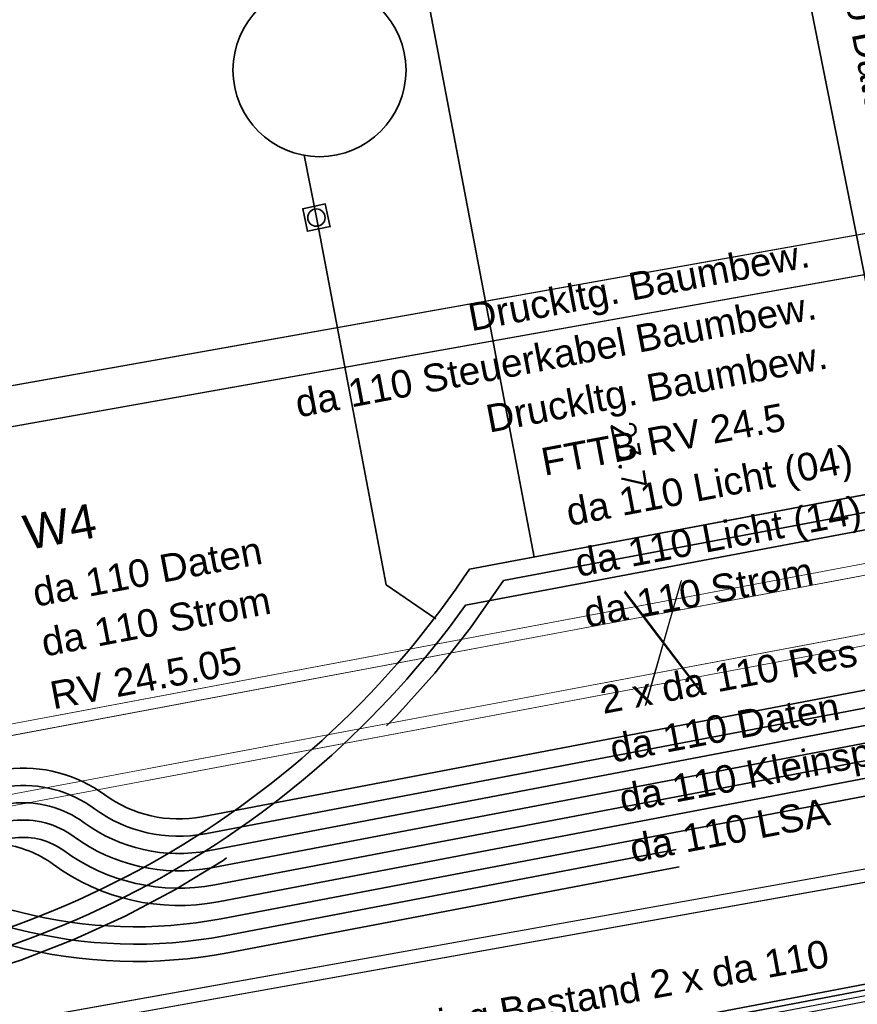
# Model space of a CAD drawing. Header units: metres. Extents: x -502 to 161, y -108 to 174.
# Tile 384 of 656: x -138 to -131, y -28 to -20. Entities that reach past the tile are written whole.
import ezdxf

# ---------------------------------------------------------------- set-up
doc = ezdxf.new("R2010")
doc.units = ezdxf.units.M
doc.header["$LTSCALE"] = 0.1
for name, pattern in [('125', [101.6, 100.001, -1.599]), ('237', [93, 75, -18]), ('239', [93, 75, -18])]:
    doc.linetypes.add(name, pattern=pattern)
for name, color, linetype in [('BRI31-005.05-5p02-Koordinierung Lageplan 4. BA ZOB West 2022-06-15', 7, 'Continuous'), ('BRI31-005.06-5f07-Koordinierung Lageplan 4. BA ZOB Fernbusbahnh', 7, 'Continuous'), ('BRI31-005.07-5f08-Koordinierung Lageplan 4. BA Radstation - Seeterrasse 2023-05-31', 7, 'Continuous'), ('BRI32-005.02-5f05-Koordinierung Schemaplan 4 BA ZOB Teilbereich', 7, 'Continuous'), ('BRI32-005.03-5f06-Koordinierung Schemaplan 4 BA ZOB Teilbereich 2 Ost - Bahnhofsallee 2023-01-21', 7, 'Continuous')]:
    doc.layers.add(name, color=color, linetype=linetype)
doc.styles.add('Arial', font='arial.ttf')
doc.styles.add('Txt', font='txt_____.ttf')

msp = doc.modelspace()

# ---------------------------------------------------------------- linework, layer by layer
at = {"layer": 'BRI31-005.05-5p02-Koordinierung Lageplan 4. BA ZOB West 2022-06-15', "color": 142, "linetype": 'Continuous', "lineweight": 35, "true_color": 0x0099cc, "transparency": 33554687}
for p, q in [((-133.5385, -24.2384), (-135.1346, -15.8503)), ((-130.3106, -23.6302), (-131.5388, -17.4834)), ((-135.5299, -20.7571), (-135.4244, -21.297))]:
    msp.add_line(p, q, dxfattribs=at)
at = {"layer": 'BRI31-005.05-5p02-Koordinierung Lageplan 4. BA ZOB West 2022-06-15', "color": 250, "linetype": 'Continuous', "lineweight": 25, "true_color": 0x333333, "transparency": 33554687}
for p, q in [((-140.1025, -23.115), (-104.8439, -16.8267)), ((-140.041, -23.4596), (-104.7824, -17.1713))]:
    msp.add_line(p, q, dxfattribs=at)
at = {"layer": 'BRI31-005.05-5p02-Koordinierung Lageplan 4. BA ZOB West 2022-06-15', "color": 7, "linetype": 'Continuous', "lineweight": 18, "transparency": 33554687}
for p, q in [((-155.2808, -28.92), (-106.6067, -19.7681)), ((-155.2808, -28.92), (-106.6067, -19.7681)), ((-155.2053, -29.0075), (-106.6454, -19.8771)), ((-155.2053, -29.0075), (-106.6454, -19.8771)), ((-155.1129, -29.4989), (-106.553, -20.3685)), ((-155.1515, -29.6079), (-106.4774, -20.456)), ((-155.1515, -29.6079), (-106.4774, -20.456)), ((-132.5664, -25.514), (-132.2598, -24.4388)), ((-132.7512, -24.5312), (-132.075, -25.4216))]:
    msp.add_line(p, q, dxfattribs=at)
at = {"layer": 'BRI31-005.05-5p02-Koordinierung Lageplan 4. BA ZOB West 2022-06-15', "color": 7, "linetype": 'Continuous', "lineweight": 25, "transparency": 33554687}
for p, q in [((-132.5718, -25.5235), (-132.2652, -24.4483)), ((-132.7566, -24.5407), (-132.0804, -25.4311))]:
    msp.add_line(p, q, dxfattribs=at)
at = {"layer": 'BRI31-005.05-5p02-Koordinierung Lageplan 4. BA ZOB West 2022-06-15', "color": 7, "linetype": '125', "lineweight": 18, "transparency": 33554687}
for p, q in [((-132.5664, -25.514), (-132.2598, -24.4388)), ((-132.7512, -24.5312), (-132.075, -25.4216))]:
    msp.add_line(p, q, dxfattribs=at)
at = {"layer": 'BRI31-005.05-5p02-Koordinierung Lageplan 4. BA ZOB West 2022-06-15', "color": 6, "linetype": 'Continuous', "lineweight": 25, "true_color": 0xff00ff, "transparency": 33554687, "flags": 128}
for points in [[(-12.8197, -7.1584), (-13.0948, -7.1684), (-17.6753, -7.3484), (-25.0233, -7.7685), (-29.4119, -8.0888), (-36.588, -9.7298), (-36.8022, -9.7791), (-48.761, -11.229), (-54.8582, -12.3594), (-60.5568, -13.5195), (-72.2392, -15.9794), (-83.9386, -18.0493), (-95.7552, -20.2994), (-107.5641, -22.6294), (-119.3715, -24.8394), (-124.8625, -26.009), (-126.093, -26.1489), (-127.2478, -26.3291), (-138.8097, -28.3993), (-150.5411, -30.6494), (-156.6329, -31.8278), (-162.3974, -31.1788), (-174.3003, -29.339)], [(-174.3171, -29.4477), (-162.412, -31.2879), (-156.6285, -31.939), (-150.5203, -30.7574), (-138.7897, -28.5075), (-127.2296, -26.4376), (-126.0783, -26.2579), (-124.8448, -26.1177), (-119.3499, -24.9473), (-107.5433, -22.7374), (-95.7342, -20.4074), (-83.9188, -18.1575), (-72.2182, -16.0874), (-60.5345, -13.6272), (-54.8372, -12.4674), (-48.7444, -11.3378), (-36.7832, -9.8876), (-36.5634, -9.837), (-29.3955, -8.1979), (-25.0161, -7.8783), (-17.67, -7.4583), (-13.0906, -7.2783), (-12.8157, -7.2683)]]:
    msp.add_lwpolyline(points, dxfattribs=at)
at = {"layer": 'BRI31-005.05-5p02-Koordinierung Lageplan 4. BA ZOB West 2022-06-15', "color": 190, "linetype": 'Continuous', "lineweight": 35, "true_color": 0x7f00ff, "transparency": 33554687, "flags": 128}
for points in [[(-55.7007, -13.3634), (-59.4327, -13.9934), (-61.4087, -14.3464), (-62.2647, -14.4984), (-62.6667, -14.5974), (-62.8907, -14.7334), (-63.5967, -15.2334), (-64.4177, -15.8004), (-64.8657, -15.8864), (-69.7037, -16.7484), (-75.4637, -17.6884), (-81.7337, -18.6534), (-88.9077, -20.0034), (-93.6827, -20.7334), (-98.9647, -21.6334), (-104.5957, -22.9234), (-121.8907, -26.2934), (-126.8117, -27.2034), (-150.4477, -31.7134), (-157.1307, -33.0134), (-162.7687, -32.1234), (-174.7807, -30.4434), (-178.1477, -29.6134), (-179.1357, -29.4334)], [(-93.6747, -20.7824), (-98.9547, -21.6824), (-104.5847, -22.9724), (-121.8807, -26.3424), (-126.8027, -27.2524), (-150.4387, -31.7624), (-150.7407, -31.8214), (-157.1297, -33.0644), (-162.7757, -32.1724), (-174.7877, -30.4934), (-178.1567, -29.6624), (-179.1357, -29.4844)]]:
    msp.add_lwpolyline(points, dxfattribs=at)
at = {"layer": 'BRI31-005.05-5p02-Koordinierung Lageplan 4. BA ZOB West 2022-06-15', "color": 7, "linetype": '239', "lineweight": 18, "transparency": 33554687, "flags": 128}
for points in [[(-155.1515, -29.6079), (-106.4774, -20.456), (-106.6067, -19.7681), (-155.2808, -28.92)], [(-155.1129, -29.4989), (-130.3279, -24.8387), (-106.553, -20.3685), (-106.6454, -19.8771), (-155.2053, -29.0075)]]:
    msp.add_lwpolyline(points, dxfattribs=at)
at = {"layer": 'BRI31-005.05-5p02-Koordinierung Lageplan 4. BA ZOB West 2022-06-15', "color": 250, "linetype": 'Continuous', "lineweight": 25, "true_color": 0x333333, "transparency": 33554687, "flags": 128}
for points in [[(-93.6667, -20.8314), (-98.9447, -21.7314), (-104.5737, -23.0214), (-121.8707, -26.3914), (-126.7937, -27.3014), (-150.4297, -31.8114), (-150.7307, -31.8704), (-157.1287, -33.1154), (-162.7827, -32.2214), (-174.7947, -30.5434), (-178.1657, -29.7114), (-179.1357, -29.5354)], [(-93.6587, -20.8804), (-98.9347, -21.7804), (-104.5627, -23.0704), (-121.8607, -26.4404), (-126.7847, -27.3504), (-150.4207, -31.8604), (-150.7207, -31.9194), (-157.1277, -33.1664), (-162.7897, -32.2704), (-174.8017, -30.5934), (-178.1747, -29.7604), (-179.1357, -29.5864)]]:
    msp.add_lwpolyline(points, dxfattribs=at)
at = {"layer": 'BRI31-005.05-5p02-Koordinierung Lageplan 4. BA ZOB West 2022-06-15', "color": 116, "linetype": 'Continuous', "lineweight": 13, "true_color": 0x007f3f, "transparency": 33554687, "flags": 128}
for points in [[(-150.4307, -31.8114), (-126.7937, -27.3014), (-121.8697, -26.3914), (-104.5727, -23.0214), (-98.8977, -21.7234), (-93.6667, -20.8304)], [(-150.4217, -31.8604), (-126.7847, -27.3504), (-121.8597, -26.4404), (-104.5617, -23.0704), (-98.9347, -21.7804), (-93.6587, -20.8794)]]:
    msp.add_lwpolyline(points, dxfattribs=at)
at = {"layer": 'BRI31-005.05-5p02-Koordinierung Lageplan 4. BA ZOB West 2022-06-15', "color": 142, "linetype": 'Continuous', "lineweight": 35, "true_color": 0x0099cc, "transparency": 33554687, "flags": 128}
for points in [[(-135.3061, -21.3746), (-135.5019, -21.4153), (-135.5426, -21.2194), (-135.3468, -21.1788), (-135.3051, -21.3793)], [(-134.3909, -24.7718), (-134.8188, -24.4796), (-135.4244, -21.297)]]:
    msp.add_lwpolyline(points, dxfattribs=at)
msp.add_lwpolyline([(-123.0981, -22.2712), (-134.0987, -24.3439), (-134.1492, -24.4178, -0.236691), (-140.4199, -27.8991), (-143.6902, -28.0365, -0.083182), (-145.5366, -27.8064), (-158.3657, -23.9782, 0.222583), (-161.0872, -24.384, -0.093317), (-163.1814, -25.2694), (-163.4296, -24.7696)], format="xyb", dxfattribs=at)
at = {"layer": 'BRI31-005.05-5p02-Koordinierung Lageplan 4. BA ZOB West 2022-06-15', "color": 190, "linetype": 'Continuous', "lineweight": 35, "true_color": 0x7f00ff, "transparency": 33554687, "flags": 128}
for points in [[(-138.7039, -26.4434, 0.088199), (-138.3958, -26.3279, -0.105021), (-138.086, -26.2234, -0.189314), (-137.3461, -26.4187), (-137.3461, -26.4187, 0.208112), (-136.3886, -26.6348), (-136.3886, -26.6348), (-130.2075, -25.4562, 0.414214), (-129.4125, -24.2866), (-129.7951, -22.2801)], [(-138.7039, -26.4434), (-138.0687, -26.3724), (-138.0687, -26.3724, -0.189315), (-137.4347, -26.5397), (-137.4347, -26.5397), (-137.4347, -26.5397, 0.208114), (-136.3605, -26.7822), (-136.3605, -26.7822), (-130.0341, -25.5758), (-130.0341, -25.5758, 0.0374), (-129.13, -25.3322), (-129.13, -25.3322, -0.037418), (-128.0956, -25.0535), (-126.6539, -24.7786), (-126.6539, -24.7786, 0.076344), (-125.1374, -24.2407), (-125.1374, -24.2407, -0.045343), (-123.2306, -23.4287), (-123.2306, -23.4287, -0.052476), (-122.6289, -23.3023), (-122.6289, -23.3023), (-121.7688, -23.214)]]:
    msp.add_lwpolyline(points, format="xyb", dxfattribs=at)
at = {"layer": 'BRI31-005.05-5p02-Koordinierung Lageplan 4. BA ZOB West 2022-06-15', "color": 35, "linetype": '237', "lineweight": 35, "true_color": 0x99724c, "transparency": 33554687, "flags": 128}
msp.add_lwpolyline([(-143.4229, -28.4186), (-142.7708, -28.2982), (-140.4073, -28.1989, 0.242281), (-133.804, -24.441), (-123.0672, -22.418)], format="xyb", dxfattribs=at)
at = {"layer": 'BRI31-005.05-5p02-Koordinierung Lageplan 4. BA ZOB West 2022-06-15', "color": 5, "linetype": 'Continuous', "lineweight": 35, "true_color": 0x0000ff, "transparency": 33554687, "flags": 128}
msp.add_lwpolyline([(-123.0363, -22.5649), (-134.1325, -24.6556, -0.230644), (-140.4136, -28.049), (-143.6839, -28.1864, -0.083182), (-145.5795, -27.9501), (-158.4086, -24.1219, 0.222584), (-161.0042, -24.509, -0.105774), (-163.4545, -25.4743), (-182.7837, -28.6835)], format="xyb", dxfattribs=at)
at = {"layer": 'BRI31-005.05-5p02-Koordinierung Lageplan 4. BA ZOB West 2022-06-15', "color": 1, "linetype": 'Continuous', "lineweight": 35, "true_color": 0xff0000, "transparency": 33554687, "flags": 128}
msp.add_lwpolyline([(-121.8196, -22.9387, -0.086678), (-122.2836, -22.9432), (-122.2836, -22.9432, 0.048933), (-122.8326, -22.9072, 0.068988), (-123.3611, -22.998), (-123.3611, -22.998, 0.045511), (-125.3504, -23.8443), (-125.3504, -23.8443, -0.076344), (-126.7382, -24.3365), (-128.0325, -24.5833, 0.064943), (-129.134, -24.9461), (-129.134, -24.9461, -0.064946), (-130.2356, -25.3088), (-130.2356, -25.3088), (-136.4167, -26.4875), (-136.4167, -26.4875, -0.208112), (-137.2574, -26.2978), (-137.2574, -26.2978, 0.189316), (-138.1034, -26.0744)], format="xyb", dxfattribs=at)
at = {"layer": 'BRI31-005.05-5p02-Koordinierung Lageplan 4. BA ZOB West 2022-06-15', "color": 3, "linetype": 'Continuous', "lineweight": 35, "true_color": 0x00ff00, "transparency": 33554687, "flags": 128}
msp.add_lwpolyline([(-138.6767, -26.5909), (-138.0513, -26.5214, -0.189315), (-137.5234, -26.6607), (-137.5234, -26.6607, 0.208112), (-136.3324, -26.9295), (-136.3324, -26.9295), (-130.006, -25.7232), (-130.006, -25.7232, 0.037368), (-129.081, -25.474), (-129.081, -25.474, -0.037448), (-128.0675, -25.2008), (-126.6258, -24.9259, 0.076344), (-125.0664, -24.3728), (-125.0664, -24.3728, -0.045343), (-123.1846, -23.5715), (-123.1846, -23.5715), (-123.1846, -23.5715, -0.052337), (-122.6151, -23.4516), (-122.6151, -23.4516), (-121.7415, -23.3615)], format="xyb", dxfattribs=at)
at = {"layer": 'BRI31-005.05-5p02-Koordinierung Lageplan 4. BA ZOB West 2022-06-15', "color": 7, "linetype": 'Continuous', "lineweight": 35, "transparency": 33554687, "flags": 128}
for points in [[(-138.6494, -26.7384), (-138.0339, -26.6704, -0.189316), (-137.6121, -26.7817, 0.208112), (-136.3043, -27.0769), (-129.9779, -25.8705, 0.037142), (-129.0369, -25.6175, -0.037666), (-128.0394, -25.3481), (-126.5977, -25.0732), (-126.5977, -25.0732, 0.076344), (-124.9953, -24.5049), (-124.9953, -24.5049), (-124.9953, -24.5049, -0.045343), (-123.1385, -23.7142), (-123.1385, -23.7142, -0.068324), (-122.4321, -23.5889), (-122.4321, -23.5889, 0.035903), (-121.7143, -23.509), (-121.7143, -23.509)], [(-121.7143, -23.509), (-121.7143, -23.509, 0.077797), (-124.9243, -24.6371), (-124.9243, -24.6371), (-124.9243, -24.6371, -0.076344), (-126.5696, -25.2206), (-126.5696, -25.2206), (-128.0113, -25.4955, 0.037449), (-128.9815, -25.757), (-128.9815, -25.757, -0.037369), (-129.9498, -26.0178), (-129.9498, -26.0178), (-136.2762, -27.2242), (-136.2762, -27.2242, -0.208112), (-137.7007, -26.9027), (-137.7007, -26.9027, 0.128116), (-138.1528, -26.7235, 0.076484), (-138.6494, -26.7384)], [(-139.7344, -27.2507), (-139.7344, -27.2507, -0.109826), (-137.9907, -27.3137), (-137.9907, -27.3137, 0.111281), (-136.2481, -27.3716), (-126.1427, -25.4446)]]:
    msp.add_lwpolyline(points, format="xyb", dxfattribs=at)
at = {"layer": 'BRI31-005.05-5p02-Koordinierung Lageplan 4. BA ZOB West 2022-06-15', "color": 3, "linetype": '237', "lineweight": 35, "true_color": 0x00ff00, "transparency": 33554687, "flags": 128}
msp.add_lwpolyline([(-139.7071, -27.3982, -0.110393), (-138.0202, -27.461), (-138.0202, -27.461, 0.110748), (-136.22, -27.5189), (-136.22, -27.5189), (-126.1146, -25.5919)], format="xyb", dxfattribs=at)
at = {"layer": 'BRI31-005.05-5p02-Koordinierung Lageplan 4. BA ZOB West 2022-06-15', "color": 7, "linetype": '237', "lineweight": 35, "transparency": 33554687, "flags": 128}
msp.add_lwpolyline([(-139.6799, -27.5457, -0.110415), (-138.058, -27.6061), (-138.058, -27.6061, 0.110767), (-136.1919, -27.6663), (-136.1919, -27.6663), (-126.0865, -25.7393)], format="xyb", dxfattribs=at)
at = {"layer": 'BRI31-005.05-5p02-Koordinierung Lageplan 4. BA ZOB West 2022-06-15', "color": 142, "linetype": 'Continuous', "lineweight": 35, "true_color": 0x0099cc, "transparency": 33554687}
for centre, radius in [((-135.3973, -20.0189), 0.75), ((-135.4244, -21.297), 0.075)]:
    msp.add_circle(centre, radius, dxfattribs=at)
at = {"layer": 'BRI31-005.06-5f07-Koordinierung Lageplan 4. BA ZOB Fernbusbahnh', "color": 190, "linetype": 'Continuous', "lineweight": 30, "true_color": 0x7f00ff, "transparency": 33554687, "flags": 128}
for points in [[(-55.7007, -13.3634), (-59.4327, -13.9934), (-61.4087, -14.3464), (-62.2647, -14.4984), (-62.6667, -14.5974), (-62.8907, -14.7334), (-63.5967, -15.2334), (-64.4177, -15.8004), (-64.8657, -15.8864), (-69.7037, -16.7484), (-75.4637, -17.6884), (-81.7337, -18.6534), (-88.9077, -20.0034), (-93.6827, -20.7334), (-98.9647, -21.6334), (-104.5957, -22.9234), (-121.8907, -26.2934), (-126.8117, -27.2034), (-150.4477, -31.7134), (-157.1307, -33.0134), (-162.7687, -32.1234), (-174.7807, -30.4434), (-178.1477, -29.6134), (-179.1357, -29.4334)], [(-93.6747, -20.7824), (-98.9547, -21.6824), (-104.5847, -22.9724), (-121.8807, -26.3424), (-126.8027, -27.2524), (-150.4387, -31.7624), (-150.7407, -31.8214), (-157.1297, -33.0644), (-162.7757, -32.1724), (-174.7877, -30.4934), (-178.1567, -29.6624), (-179.1357, -29.4844)]]:
    msp.add_lwpolyline(points, dxfattribs=at)
at = {"layer": 'BRI31-005.06-5f07-Koordinierung Lageplan 4. BA ZOB Fernbusbahnh', "color": 5, "linetype": 'Continuous', "lineweight": 30, "true_color": 0x0000ff, "transparency": 33554687, "flags": 128}
msp.add_lwpolyline([(-97.846, -18.1804), (-99.4772, -18.4709), (-99.4772, -18.4709, -0.071787), (-100.4881, -18.5072), (-100.4881, -18.5072, 0.071046), (-101.4993, -18.542), (-104.9346, -19.1537), (-105.495, -18.9527), (-106.971, -19.22), (-107.4537, -19.6289), (-111.9754, -20.4808), (-111.9754, -20.4808, 0.096289), (-113.6422, -21.1431), (-113.6422, -21.1431, -0.096289), (-115.6282, -21.9323, -0.096289), (-117.7652, -21.92, 0.096289), (-119.5588, -21.9097), (-134.1325, -24.6556), (-134.1325, -24.6556, -0.230644), (-140.4136, -28.049)], format="xyb", dxfattribs=at)
at = {"layer": 'BRI31-005.06-5f07-Koordinierung Lageplan 4. BA ZOB Fernbusbahnh', "color": 250, "linetype": 'Continuous', "lineweight": 20, "true_color": 0x333333, "transparency": 33554687, "flags": 128}
for points in [[(-93.6667, -20.8314), (-98.9447, -21.7314), (-104.5737, -23.0214), (-121.8707, -26.3914), (-126.7937, -27.3014), (-150.4297, -31.8114), (-150.7307, -31.8704), (-157.1287, -33.1154), (-162.7827, -32.2214), (-174.7947, -30.5434), (-178.1657, -29.7114), (-179.1357, -29.5354)], [(-93.6587, -20.8804), (-98.9347, -21.7804), (-104.5627, -23.0704), (-121.8607, -26.4404), (-126.7847, -27.3504), (-150.4207, -31.8604), (-150.7207, -31.9194), (-157.1277, -33.1664), (-162.7897, -32.2704), (-174.8017, -30.5934), (-178.1747, -29.7604), (-179.1357, -29.5864)]]:
    msp.add_lwpolyline(points, dxfattribs=at)
at = {"layer": 'BRI31-005.06-5f07-Koordinierung Lageplan 4. BA ZOB Fernbusbahnh', "color": 1, "linetype": 'Continuous', "lineweight": 30, "true_color": 0xff0000, "transparency": 33554687, "flags": 128}
msp.add_lwpolyline([(-121.8196, -22.9387, -0.086678), (-122.2836, -22.9432), (-122.2836, -22.9432, 0.048933), (-122.8326, -22.9072, 0.068988), (-123.3611, -22.998), (-123.3611, -22.998, 0.045511), (-125.3504, -23.8443), (-125.3504, -23.8443, -0.076344), (-126.7382, -24.3365), (-128.0325, -24.5833, 0.064943), (-129.134, -24.9461), (-129.134, -24.9461, -0.064946), (-130.2356, -25.3088), (-130.2356, -25.3088), (-136.4167, -26.4875), (-136.4167, -26.4875, -0.208112), (-137.2574, -26.2978), (-137.2574, -26.2978, 0.189316), (-138.1034, -26.0744)], format="xyb", dxfattribs=at)
at = {"layer": 'BRI31-005.07-5f08-Koordinierung Lageplan 4. BA Radstation - Seeterrasse 2023-05-31', "color": 5, "linetype": 'Continuous', "lineweight": 30, "true_color": 0x0000ff, "transparency": 33554687, "flags": 128}
msp.add_lwpolyline([(-97.846, -18.1804), (-99.4772, -18.4709), (-99.4772, -18.4709, -0.071787), (-100.4881, -18.5072), (-100.4881, -18.5072, 0.071046), (-101.4993, -18.542), (-104.9346, -19.1537), (-105.495, -18.9527), (-106.971, -19.22), (-107.4537, -19.6289), (-111.9754, -20.4808), (-111.9754, -20.4808, 0.096289), (-113.6422, -21.1431), (-113.6422, -21.1431, -0.096289), (-115.6282, -21.9323, -0.096289), (-117.7652, -21.92, 0.096289), (-119.5588, -21.9097), (-134.1325, -24.6556), (-134.1325, -24.6556, -0.230644), (-140.4136, -28.049)], format="xyb", dxfattribs=at)
msp.add_lwpolyline([(-97.846, -18.1804), (-99.4772, -18.4709), (-99.4772, -18.4709, -0.071787), (-100.4881, -18.5072), (-100.4881, -18.5072, 0.071046), (-101.4993, -18.542), (-104.9346, -19.1537), (-105.495, -18.9527), (-106.971, -19.22), (-107.4537, -19.6289), (-111.9754, -20.4808), (-111.9754, -20.4808, 0.096289), (-113.6422, -21.1431), (-113.6422, -21.1431, -0.096289), (-115.6282, -21.9323, -0.096289), (-117.7652, -21.92, 0.096289), (-119.5588, -21.9097), (-134.1325, -24.6556), (-134.1325, -24.6556, -0.230644), (-140.4136, -28.049)], format="xyb", dxfattribs=at)
at = {"layer": 'BRI32-005.02-5f05-Koordinierung Schemaplan 4 BA ZOB Teilbereich', "color": 6, "linetype": 'Continuous', "lineweight": 25, "true_color": 0xff00ff, "transparency": 33554687, "flags": 128}
for points in [[(-12.8197, -7.1584), (-13.0948, -7.1684), (-17.6753, -7.3484), (-25.0233, -7.7685), (-29.4119, -8.0888), (-36.588, -9.7298), (-36.8022, -9.7791), (-48.761, -11.229), (-54.8582, -12.3594), (-60.5568, -13.5195), (-72.2392, -15.9794), (-83.9386, -18.0493), (-95.7552, -20.2994), (-107.5641, -22.6294), (-119.3715, -24.8394), (-124.8625, -26.009), (-126.093, -26.1489), (-127.2478, -26.3291), (-138.8097, -28.3993), (-150.5411, -30.6494), (-156.6329, -31.8278), (-162.3974, -31.1788), (-174.3003, -29.339)], [(-174.3171, -29.4477), (-162.412, -31.2879), (-156.6285, -31.939), (-150.5203, -30.7574), (-138.7897, -28.5075), (-127.2296, -26.4376), (-126.0783, -26.2579), (-124.8448, -26.1177), (-119.3499, -24.9473), (-107.5433, -22.7374), (-95.7342, -20.4074), (-83.9188, -18.1575), (-72.2182, -16.0874), (-60.5345, -13.6272), (-54.8372, -12.4674), (-48.7444, -11.3378), (-36.7832, -9.8876), (-36.5634, -9.837), (-29.3955, -8.1979), (-25.0161, -7.8783), (-17.67, -7.4583), (-13.0906, -7.2783), (-12.8157, -7.2683)]]:
    msp.add_lwpolyline(points, dxfattribs=at)
at = {"layer": 'BRI32-005.02-5f05-Koordinierung Schemaplan 4 BA ZOB Teilbereich', "color": 190, "linetype": 'Continuous', "lineweight": 35, "true_color": 0x7f00ff, "transparency": 33554687, "flags": 128}
for points in [[(-55.7007, -13.3634), (-59.4327, -13.9934), (-61.4087, -14.3464), (-62.2647, -14.4984), (-62.6667, -14.5974), (-62.8907, -14.7334), (-63.5967, -15.2334), (-64.4177, -15.8004), (-64.8657, -15.8864), (-69.7037, -16.7484), (-75.4637, -17.6884), (-81.7337, -18.6534), (-88.9077, -20.0034), (-93.6827, -20.7334), (-98.9647, -21.6334), (-104.5957, -22.9234), (-121.8907, -26.2934), (-126.8117, -27.2034), (-150.4477, -31.7134), (-157.1307, -33.0134), (-162.7687, -32.1234), (-174.7807, -30.4434), (-178.1477, -29.6134), (-179.1357, -29.4334)], [(-93.6747, -20.7824), (-98.9547, -21.6824), (-104.5847, -22.9724), (-121.8807, -26.3424), (-126.8027, -27.2524), (-150.4387, -31.7624), (-150.7407, -31.8214), (-157.1297, -33.0644), (-162.7757, -32.1724), (-174.7877, -30.4934), (-178.1567, -29.6624), (-179.1357, -29.4844)]]:
    msp.add_lwpolyline(points, dxfattribs=at)
at = {"layer": 'BRI32-005.02-5f05-Koordinierung Schemaplan 4 BA ZOB Teilbereich', "color": 250, "linetype": 'Continuous', "lineweight": 25, "true_color": 0x333333, "transparency": 33554687, "flags": 128}
for points in [[(-93.6667, -20.8314), (-98.9447, -21.7314), (-104.5737, -23.0214), (-121.8707, -26.3914), (-126.7937, -27.3014), (-150.4297, -31.8114), (-150.7307, -31.8704), (-157.1287, -33.1154), (-162.7827, -32.2214), (-174.7947, -30.5434), (-178.1657, -29.7114), (-179.1357, -29.5354)], [(-93.6587, -20.8804), (-98.9347, -21.7804), (-104.5627, -23.0704), (-121.8607, -26.4404), (-126.7847, -27.3504), (-150.4207, -31.8604), (-150.7207, -31.9194), (-157.1277, -33.1664), (-162.7897, -32.2704), (-174.8017, -30.5934), (-178.1747, -29.7604), (-179.1357, -29.5864)]]:
    msp.add_lwpolyline(points, dxfattribs=at)
at = {"layer": 'BRI32-005.02-5f05-Koordinierung Schemaplan 4 BA ZOB Teilbereich', "color": 116, "linetype": 'Continuous', "lineweight": 13, "true_color": 0x007f3f, "transparency": 33554687, "flags": 128}
for points in [[(-150.4307, -31.8114), (-126.7937, -27.3014), (-121.8697, -26.3914), (-104.5727, -23.0214), (-98.8977, -21.7234), (-93.6667, -20.8304)], [(-150.4217, -31.8604), (-126.7847, -27.3504), (-121.8597, -26.4404), (-104.5617, -23.0704), (-98.9347, -21.7804), (-93.6587, -20.8794)]]:
    msp.add_lwpolyline(points, dxfattribs=at)
at = {"layer": 'BRI32-005.03-5f06-Koordinierung Schemaplan 4 BA ZOB Teilbereich 2 Ost - Bahnhofsallee 2023-01-21', "color": 250, "linetype": 'Continuous', "lineweight": 20, "true_color": 0x333333, "transparency": 33554687}
for p, q in [((-140.1025, -23.115), (-120.0274, -19.5347)), ((-140.041, -23.4596), (-119.966, -19.8792))]:
    msp.add_line(p, q, dxfattribs=at)
at = {"layer": 'BRI32-005.03-5f06-Koordinierung Schemaplan 4 BA ZOB Teilbereich 2 Ost - Bahnhofsallee 2023-01-21', "color": 7, "linetype": 'Continuous', "lineweight": 13, "transparency": 33554687}
for p, q in [((-155.2808, -28.92), (-106.6067, -19.7681)), ((-155.2808, -28.92), (-106.6067, -19.7681)), ((-155.2053, -29.0075), (-106.6454, -19.8771)), ((-155.2053, -29.0075), (-106.6454, -19.8771)), ((-155.1129, -29.4989), (-106.553, -20.3685)), ((-155.1515, -29.6079), (-106.4774, -20.456)), ((-155.1515, -29.6079), (-106.4774, -20.456))]:
    msp.add_line(p, q, dxfattribs=at)
at = {"layer": 'BRI32-005.03-5f06-Koordinierung Schemaplan 4 BA ZOB Teilbereich 2 Ost - Bahnhofsallee 2023-01-21', "color": 6, "linetype": 'Continuous', "lineweight": 20, "true_color": 0xff00ff, "transparency": 33554687, "flags": 128}
for points in [[(-12.8197, -7.1584), (-13.0948, -7.1684), (-17.6753, -7.3484), (-25.0233, -7.7685), (-29.4119, -8.0888), (-36.588, -9.7298), (-36.8022, -9.7791), (-48.761, -11.229), (-54.8582, -12.3594), (-60.5568, -13.5195), (-72.2392, -15.9794), (-83.9386, -18.0493), (-95.7552, -20.2994), (-107.5641, -22.6294), (-119.3715, -24.8394), (-124.8625, -26.009), (-126.093, -26.1489), (-127.2478, -26.3291), (-138.8097, -28.3993), (-150.5411, -30.6494), (-156.6329, -31.8278), (-162.3974, -31.1788), (-174.3003, -29.339)], [(-174.3171, -29.4477), (-162.412, -31.2879), (-156.6285, -31.939), (-150.5203, -30.7574), (-138.7897, -28.5075), (-127.2296, -26.4376), (-126.0783, -26.2579), (-124.8448, -26.1177), (-119.3499, -24.9473), (-107.5433, -22.7374), (-95.7342, -20.4074), (-83.9188, -18.1575), (-72.2182, -16.0874), (-60.5345, -13.6272), (-54.8372, -12.4674), (-48.7444, -11.3378), (-36.7832, -9.8876), (-36.5634, -9.837), (-29.3955, -8.1979), (-25.0161, -7.8783), (-17.67, -7.4583), (-13.0906, -7.2783), (-12.8157, -7.2683)]]:
    msp.add_lwpolyline(points, dxfattribs=at)
at = {"layer": 'BRI32-005.03-5f06-Koordinierung Schemaplan 4 BA ZOB Teilbereich 2 Ost - Bahnhofsallee 2023-01-21', "color": 190, "linetype": 'Continuous', "lineweight": 30, "true_color": 0x7f00ff, "transparency": 33554687, "flags": 128}
for points in [[(-55.7007, -13.3634), (-59.4327, -13.9934), (-61.4087, -14.3464), (-62.2647, -14.4984), (-62.6667, -14.5974), (-62.8907, -14.7334), (-63.5967, -15.2334), (-64.4177, -15.8004), (-64.8657, -15.8864), (-69.7037, -16.7484), (-75.4637, -17.6884), (-81.7337, -18.6534), (-88.9077, -20.0034), (-93.6827, -20.7334), (-98.9647, -21.6334), (-104.5957, -22.9234), (-121.8907, -26.2934), (-126.8117, -27.2034), (-150.4477, -31.7134), (-157.1307, -33.0134), (-162.7687, -32.1234), (-174.7807, -30.4434), (-178.1477, -29.6134), (-179.1357, -29.4334)], [(-93.6747, -20.7824), (-98.9547, -21.6824), (-104.5847, -22.9724), (-121.8807, -26.3424), (-126.8027, -27.2524), (-150.4387, -31.7624), (-150.7407, -31.8214), (-157.1297, -33.0644), (-162.7757, -32.1724), (-174.7877, -30.4934), (-178.1567, -29.6624), (-179.1357, -29.4844)]]:
    msp.add_lwpolyline(points, dxfattribs=at)
at = {"layer": 'BRI32-005.03-5f06-Koordinierung Schemaplan 4 BA ZOB Teilbereich 2 Ost - Bahnhofsallee 2023-01-21', "color": 5, "linetype": 'Continuous', "lineweight": 30, "true_color": 0x0000ff, "transparency": 33554687, "flags": 128}
msp.add_lwpolyline([(-97.846, -18.1804), (-99.4772, -18.4709), (-99.4772, -18.4709, -0.071787), (-100.4881, -18.5072), (-100.4881, -18.5072, 0.071046), (-101.4993, -18.542), (-104.9346, -19.1537), (-105.495, -18.9527), (-106.971, -19.22), (-107.4537, -19.6289), (-111.9754, -20.4808), (-111.9754, -20.4808, 0.096289), (-113.6422, -21.1431), (-113.6422, -21.1431, -0.096289), (-115.6282, -21.9323, -0.096289), (-117.7652, -21.92, 0.096289), (-119.5588, -21.9097), (-134.1325, -24.6556), (-134.1325, -24.6556, -0.230644), (-140.4136, -28.049)], format="xyb", dxfattribs=at)
at = {"layer": 'BRI32-005.03-5f06-Koordinierung Schemaplan 4 BA ZOB Teilbereich 2 Ost - Bahnhofsallee 2023-01-21', "color": 35, "linetype": '237', "lineweight": 30, "true_color": 0x99724c, "transparency": 33554687, "flags": 128}
msp.add_lwpolyline([(-143.4229, -28.4186), (-142.7708, -28.2982), (-140.4073, -28.1989), (-140.4073, -28.1989, 0.242281), (-133.804, -24.441), (-133.804, -24.441), (-119.5866, -21.7623), (-119.5866, -21.7623, -0.096289), (-117.7358, -21.7729), (-117.7358, -21.7729), (-117.7358, -21.7729, 0.096289), (-115.656, -21.7849), (-115.656, -21.7849), (-115.656, -21.7849, 0.096289), (-113.7232, -21.0169), (-113.7232, -21.0169), (-113.7232, -21.0169, -0.096289), (-112.0032, -20.3334), (-112.0032, -20.3334), (-107.5204, -19.4888), (-107.041, -19.0828), (-104.872, -18.6344)], format="xyb", dxfattribs=at)
at = {"layer": 'BRI32-005.03-5f06-Koordinierung Schemaplan 4 BA ZOB Teilbereich 2 Ost - Bahnhofsallee 2023-01-21', "color": 7, "linetype": '239', "lineweight": 13, "transparency": 33554687, "flags": 128}
for points in [[(-155.1515, -29.6079), (-106.4774, -20.456), (-106.6067, -19.7681), (-155.2808, -28.92)], [(-155.1129, -29.4989), (-130.3279, -24.8387), (-106.553, -20.3685), (-106.6454, -19.8771), (-155.2053, -29.0075)]]:
    msp.add_lwpolyline(points, dxfattribs=at)
at = {"layer": 'BRI32-005.03-5f06-Koordinierung Schemaplan 4 BA ZOB Teilbereich 2 Ost - Bahnhofsallee 2023-01-21', "color": 250, "linetype": 'Continuous', "lineweight": 20, "true_color": 0x333333, "transparency": 33554687, "flags": 128}
for points in [[(-93.6667, -20.8314), (-98.9447, -21.7314), (-104.5737, -23.0214), (-121.8707, -26.3914), (-126.7937, -27.3014), (-150.4297, -31.8114), (-150.7307, -31.8704), (-157.1287, -33.1154), (-162.7827, -32.2214), (-174.7947, -30.5434), (-178.1657, -29.7114), (-179.1357, -29.5354)], [(-93.6587, -20.8804), (-98.9347, -21.7804), (-104.5627, -23.0704), (-121.8607, -26.4404), (-126.7847, -27.3504), (-150.4207, -31.8604), (-150.7207, -31.9194), (-157.1277, -33.1664), (-162.7897, -32.2704), (-174.8017, -30.5934), (-178.1747, -29.7604), (-179.1357, -29.5864)]]:
    msp.add_lwpolyline(points, dxfattribs=at)
at = {"layer": 'BRI32-005.03-5f06-Koordinierung Schemaplan 4 BA ZOB Teilbereich 2 Ost - Bahnhofsallee 2023-01-21', "color": 116, "linetype": 'Continuous', "lineweight": 9, "true_color": 0x007f3f, "transparency": 33554687, "flags": 128}
for points in [[(-150.4307, -31.8114), (-126.7937, -27.3014), (-121.8697, -26.3914), (-104.5727, -23.0214), (-98.8977, -21.7234), (-93.6667, -20.8304)], [(-150.4217, -31.8604), (-126.7847, -27.3504), (-121.8597, -26.4404), (-104.5617, -23.0704), (-98.9347, -21.7804), (-93.6587, -20.8794)]]:
    msp.add_lwpolyline(points, dxfattribs=at)
at = {"layer": 'BRI32-005.03-5f06-Koordinierung Schemaplan 4 BA ZOB Teilbereich 2 Ost - Bahnhofsallee 2023-01-21', "color": 142, "linetype": 'Continuous', "lineweight": 30, "true_color": 0x0099cc, "transparency": 33554687, "flags": 128}
msp.add_lwpolyline([(-119.6144, -21.6148), (-134.0987, -24.3439), (-134.1492, -24.4178), (-134.1492, -24.4178, -0.236691), (-140.4199, -27.8991)], format="xyb", dxfattribs=at)
at = {"layer": 'BRI32-005.03-5f06-Koordinierung Schemaplan 4 BA ZOB Teilbereich 2 Ost - Bahnhofsallee 2023-01-21', "color": 1, "linetype": 'Continuous', "lineweight": 30, "true_color": 0xff0000, "transparency": 33554687, "flags": 128}
msp.add_lwpolyline([(-121.8196, -22.9387, -0.086678), (-122.2836, -22.9432), (-122.2836, -22.9432, 0.048933), (-122.8326, -22.9072, 0.068988), (-123.3611, -22.998), (-123.3611, -22.998, 0.045511), (-125.3504, -23.8443), (-125.3504, -23.8443, -0.076344), (-126.7382, -24.3365), (-128.0325, -24.5833, 0.064943), (-129.134, -24.9461), (-129.134, -24.9461, -0.064946), (-130.2356, -25.3088), (-130.2356, -25.3088), (-136.4167, -26.4875), (-136.4167, -26.4875, -0.208112), (-137.2574, -26.2978), (-137.2574, -26.2978, 0.189316), (-138.1034, -26.0744)], format="xyb", dxfattribs=at)

# ---------------------------------------------------------------- texts
at = {"layer": 'BRI31-005.05-5p02-Koordinierung Lageplan 4. BA ZOB West 2022-06-15', "color": 7, "transparency": 33554687, "attachment_point": 1, "line_spacing_factor": 0.25}
for s, insert, char_height, rotation, style in [('da 110 Daten', (-130.761, -18.5596), 0.24, 280.77399, 'Arial'), ('23.7', (-132.6751, -23.0415), 0.2, 280.64865, 'Txt'), ('W4', (-137.9837, -23.8831), 0.3, 10.4715, 'Arial'), ('da 110 Daten', (-137.9005, -24.4338), 0.24, 10.7739, 'Arial'), ('da 110 Strom', (-133.1245, -24.6131), 0.24, 10.7739, 'Arial'), ('da 110 Strom', (-137.8249, -24.8654), 0.24, 10.7739, 'Arial'), ('2 x da 110 Res', (-132.9834, -25.3619), 0.24, 10.7739, 'Arial'), ('da 110 Daten', (-132.8989, -25.7845), 0.24, 10.7739, 'Arial'), ('da 110 Kleinsp.', (-132.8185, -26.2167), 0.24, 10.7739, 'Arial'), ('da 110 LSA', (-132.7271, -26.6501), 0.24, 10.7739, 'Arial'), ('Hauptring Bestand 2 x da 110', (-135.3753, -28.3411), 0.24, 10.278, 'Arial')]:
    msp.add_mtext(s, dxfattribs=dict(at, insert=insert, char_height=char_height, rotation=rotation, style=style))
at = {"layer": 'BRI31-005.05-5p02-Koordinierung Lageplan 4. BA ZOB West 2022-06-15', "color": 5, "true_color": 0x0000ff, "transparency": 33554687, "char_height": 0.24, "attachment_point": 1, "rotation": 10.7739, "line_spacing_factor": 0.25, "style": 'Arial'}
for s, insert in [('Druckltg. Baumbew.', (-134.1273, -22.0464)), ('da 110 Steuerkabel Baumbew.', (-135.6258, -22.7934)), ('Druckltg. Baumbew.', (-133.9727, -22.9252))]:
    msp.add_mtext(s, dxfattribs=dict(at, insert=insert))
at = {"layer": 'BRI31-005.05-5p02-Koordinierung Lageplan 4. BA ZOB West 2022-06-15', "color": 1, "true_color": 0xff0000, "transparency": 33554687, "char_height": 0.24, "attachment_point": 1, "line_spacing_factor": 0.25, "style": 'Arial'}
for s, insert, rotation in [('FTTB RV 24.5', (-133.494, -23.2983), 10.69074), ('RV 24.5.05', (-137.7488, -25.3219), 10.7739)]:
    msp.add_mtext(s, dxfattribs=dict(at, insert=insert, rotation=rotation))
at = {"layer": 'BRI31-005.05-5p02-Koordinierung Lageplan 4. BA ZOB West 2022-06-15', "color": 190, "true_color": 0x7f00ff, "transparency": 33554687, "char_height": 0.24, "attachment_point": 1, "rotation": 10.7739, "line_spacing_factor": 0.25, "style": 'Arial'}
for s, insert in [('da 110 Licht (04)', (-133.2784, -23.7333)), ('da 110 Licht (14)', (-133.2008, -24.175))]:
    msp.add_mtext(s, dxfattribs=dict(at, insert=insert))

doc.saveas('drawing.dxf')
